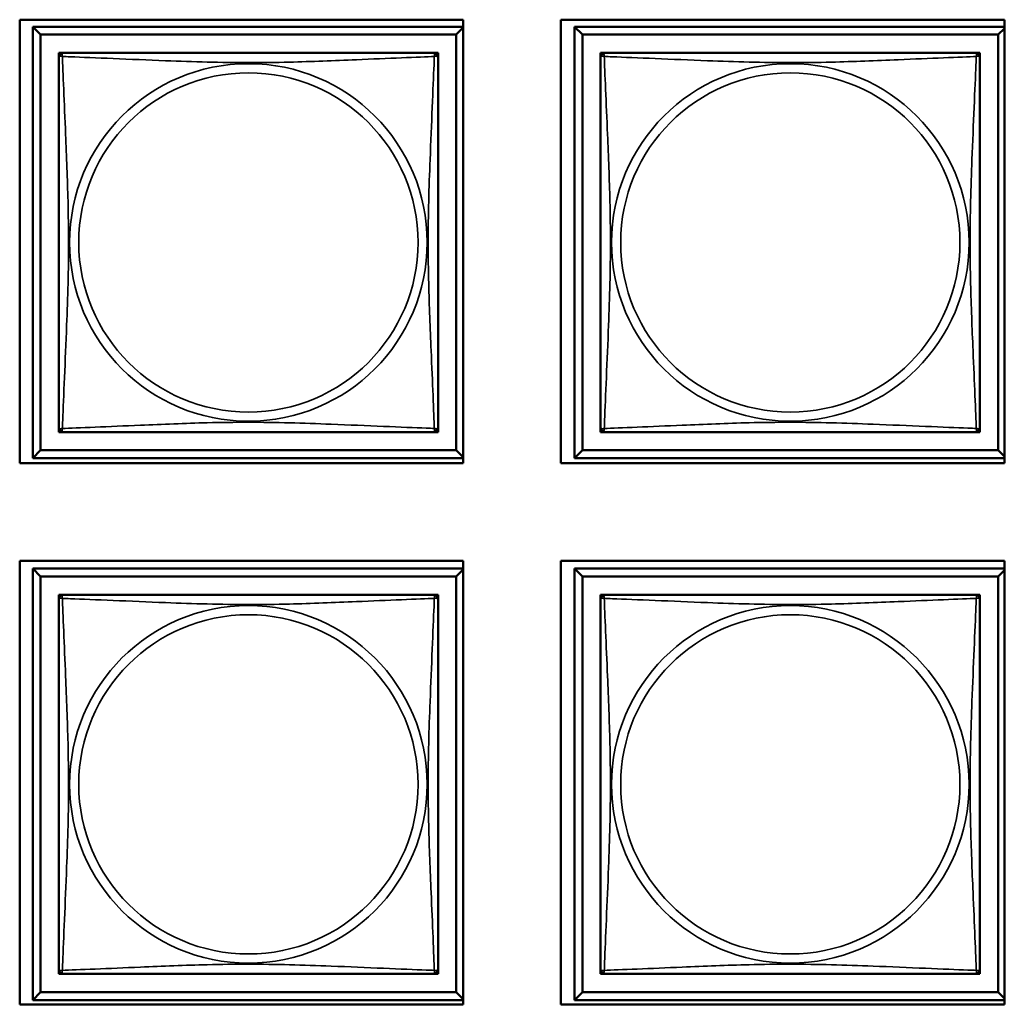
# Model space of a CAD drawing. Header units: inches. Extents: x 1.9 to 64.4, y 1.6 to 69.2.
# Tile 295 of 328: x 47.9 to 49.1, y 55.9 to 57.1. Entities that reach past the tile are written whole.
import ezdxf

# ---------------------------------------------------------------- set-up
doc = ezdxf.new("R2010")
doc.units = ezdxf.units.IN
doc.header["$MEASUREMENT"] = 0
doc.layers.add('Visible (ANSI)', color=7, linetype='Continuous', lineweight=50)
doc.layers.add('Visible Narrow (ANSI)', color=7, linetype='Continuous', lineweight=35)

msp = doc.modelspace()

# ---------------------------------------------------------------- linework, layer by layer
at = {"layer": 'Visible (ANSI)'}
for p, q in [((47.8591, 56.5294), (47.8591, 57.0819)), ((47.8591, 57.0819), (48.4116, 57.0819)), ((48.4116, 57.0819), (48.4116, 56.5294)), ((48.5331, 56.5294), (48.5331, 57.0819)), ((48.5331, 57.0819), (49.0856, 57.0819)), ((49.0856, 57.0819), (49.0856, 56.5294)), ((47.8753, 57.0731), (48.4116, 57.0731)), ((47.8851, 57.0633), (47.8753, 57.0731)), ((47.8753, 56.5357), (47.8753, 57.0731)), ((48.4116, 57.072), (48.4028, 57.0633)), ((48.5503, 57.0731), (49.0856, 57.0731)), ((48.5601, 57.0633), (48.5503, 57.0731)), ((48.5503, 56.5357), (48.5503, 57.0731)), ((49.0856, 57.071), (49.0778, 57.0633)), ((47.8851, 57.0633), (48.4028, 57.0633)), ((47.8851, 56.5455), (47.8851, 57.0633)), ((48.4028, 57.0633), (48.4028, 56.5455)), ((48.5601, 57.0633), (49.0778, 57.0633)), ((48.5601, 56.5455), (48.5601, 57.0633)), ((49.0778, 57.0633), (49.0778, 56.5455)), ((47.9077, 57.0348), (47.9077, 57.0406)), ((47.9077, 57.0406), (47.9135, 57.0406)), ((48.3744, 57.0406), (48.3802, 57.0406)), ((48.3802, 57.0406), (48.3802, 57.0347)), ((48.5827, 57.0348), (48.5827, 57.0406)), ((48.5827, 57.0406), (48.5885, 57.0406)), ((49.0494, 57.0406), (49.0552, 57.0406)), ((49.0552, 57.0406), (49.0552, 57.0347)), ((47.9077, 56.5682), (47.9077, 56.574)), ((47.9136, 56.5682), (47.9077, 56.5682)), ((48.3802, 56.5682), (48.3743, 56.5682)), ((48.3802, 56.5741), (48.3802, 56.5682)), ((48.5827, 56.5682), (48.5827, 56.574)), ((48.5886, 56.5682), (48.5827, 56.5682)), ((49.0552, 56.5682), (49.0493, 56.5682)), ((49.0552, 56.5741), (49.0552, 56.5682)), ((47.8851, 56.5455), (47.8753, 56.5357)), ((48.4028, 56.5455), (47.8851, 56.5455)), ((48.4028, 56.5455), (48.4116, 56.5368)), ((48.5601, 56.5455), (48.5503, 56.5357)), ((49.0778, 56.5455), (48.5601, 56.5455)), ((49.0778, 56.5455), (49.0856, 56.5378)), ((48.4116, 56.5294), (47.8591, 56.5294)), ((48.4116, 56.5357), (47.8753, 56.5357)), ((49.0856, 56.5294), (48.5331, 56.5294)), ((49.0856, 56.5357), (48.5503, 56.5357)), ((47.8591, 55.8554), (47.8591, 56.4079)), ((47.8591, 56.4079), (48.4116, 56.4079)), ((48.4116, 56.4079), (48.4116, 55.8554)), ((48.5331, 55.8554), (48.5331, 56.4079)), ((48.5331, 56.4079), (49.0856, 56.4079)), ((49.0856, 56.4079), (49.0856, 55.8554)), ((47.8753, 56.3981), (48.4116, 56.3981)), ((47.8851, 56.3883), (47.8753, 56.3981)), ((47.8753, 55.8607), (47.8753, 56.3981)), ((48.4116, 56.397), (48.4028, 56.3883)), ((48.5503, 56.3981), (49.0856, 56.3981)), ((48.5601, 56.3883), (48.5503, 56.3981)), ((48.5503, 55.8607), (48.5503, 56.3981)), ((49.0856, 56.396), (49.0778, 56.3883)), ((47.8851, 56.3883), (48.4028, 56.3883)), ((47.8851, 55.8705), (47.8851, 56.3883)), ((48.4028, 56.3883), (48.4028, 55.8705)), ((48.5601, 56.3883), (49.0778, 56.3883)), ((48.5601, 55.8705), (48.5601, 56.3883)), ((49.0778, 56.3883), (49.0778, 55.8705)), ((47.9077, 56.3598), (47.9077, 56.3656)), ((47.9077, 56.3656), (47.9135, 56.3656)), ((48.3744, 56.3656), (48.3802, 56.3656)), ((48.3802, 56.3656), (48.3802, 56.3597)), ((48.5827, 56.3598), (48.5827, 56.3656)), ((48.5827, 56.3656), (48.5885, 56.3656)), ((49.0494, 56.3656), (49.0552, 56.3656)), ((49.0552, 56.3656), (49.0552, 56.3597)), ((47.9077, 55.8932), (47.9077, 55.899)), ((47.9136, 55.8932), (47.9077, 55.8932)), ((48.3802, 55.8932), (48.3743, 55.8932)), ((48.3802, 55.8991), (48.3802, 55.8932)), ((48.5827, 55.8932), (48.5827, 55.899)), ((48.5886, 55.8932), (48.5827, 55.8932)), ((49.0552, 55.8932), (49.0493, 55.8932)), ((49.0552, 55.8991), (49.0552, 55.8932)), ((47.8851, 55.8705), (47.8753, 55.8607)), ((48.4028, 55.8705), (47.8851, 55.8705)), ((48.4028, 55.8705), (48.4116, 55.8618)), ((48.5601, 55.8705), (48.5503, 55.8607)), ((49.0778, 55.8705), (48.5601, 55.8705)), ((49.0778, 55.8705), (49.0856, 55.8628)), ((48.4116, 55.8554), (47.8591, 55.8554)), ((48.4116, 55.8607), (47.8753, 55.8607)), ((49.0856, 55.8554), (48.5331, 55.8554)), ((49.0856, 55.8607), (48.5503, 55.8607))]:
    msp.add_line(p, q, dxfattribs=at)
for centre, start, end in [((47.9136, 57.0347), 90, 180), ((48.3743, 57.0347), 0, 90), ((48.5886, 57.0347), 90, 180), ((49.0493, 57.0347), 0, 90), ((47.9136, 56.5741), 180, 270), ((48.3743, 56.5741), 270, 360), ((48.5886, 56.5741), 180, 270), ((49.0493, 56.5741), 270, 360), ((47.9136, 56.3597), 90, 180), ((48.3743, 56.3597), 0, 90), ((48.5886, 56.3597), 90, 180), ((49.0493, 56.3597), 0, 90), ((47.9136, 55.8991), 180, 270), ((48.3743, 55.8991), 270, 360), ((48.5886, 55.8991), 180, 270), ((49.0493, 55.8991), 270, 360)]:
    msp.add_arc(centre, 0.00591, start, end, dxfattribs=at)
for points in [[(47.9077, 57.0347), (47.9077, 57.0341), (47.9077, 57.0314), (47.9077, 57.027), (47.9077, 57.0189), (47.9077, 57.005), (47.9077, 56.9888), (47.9077, 56.9727), (47.9077, 56.9545), (47.9077, 56.9359), (47.9077, 56.9095), (47.9077, 56.8822), (47.9077, 56.8552), (47.9077, 56.8382), (47.9077, 56.8213), (47.9077, 56.8044), (47.9077, 56.7706), (47.9077, 56.7367), (47.9077, 56.703), (47.9077, 56.661), (47.9077, 56.6171), (47.9077, 56.5915), (47.9077, 56.5814), (47.9077, 56.575), (47.9077, 56.5741)], [(48.3743, 57.0406), (48.3737, 57.0406), (48.371, 57.0406), (48.3666, 57.0406), (48.3584, 57.0406), (48.3445, 57.0406), (48.3284, 57.0406), (48.3123, 57.0406), (48.2941, 57.0406), (48.2754, 57.0406), (48.2491, 57.0406), (48.2218, 57.0406), (48.1947, 57.0406), (48.1778, 57.0406), (48.1609, 57.0406), (48.144, 57.0406), (48.1101, 57.0406), (48.0763, 57.0406), (48.0425, 57.0406), (48.0005, 57.0406), (47.9566, 57.0406), (47.9311, 57.0406), (47.921, 57.0406), (47.9146, 57.0406), (47.9136, 57.0406)], [(48.3802, 56.5741), (48.3802, 56.5747), (48.3802, 56.5774), (48.3802, 56.5818), (48.3802, 56.5899), (48.3802, 56.6038), (48.3802, 56.62), (48.3802, 56.6361), (48.3802, 56.6543), (48.3802, 56.6729), (48.3802, 56.6993), (48.3802, 56.7266), (48.3802, 56.7536), (48.3802, 56.7706), (48.3802, 56.7875), (48.3802, 56.8044), (48.3802, 56.8382), (48.3802, 56.8721), (48.3802, 56.9058), (48.3802, 56.9478), (48.3802, 56.9917), (48.3802, 57.0173), (48.3802, 57.0274), (48.3802, 57.0338), (48.3802, 57.0347)], [(48.5827, 57.0347), (48.5827, 57.0341), (48.5827, 57.0314), (48.5827, 57.027), (48.5827, 57.0189), (48.5827, 57.005), (48.5827, 56.9888), (48.5827, 56.9727), (48.5827, 56.9545), (48.5827, 56.9359), (48.5827, 56.9095), (48.5827, 56.8822), (48.5827, 56.8552), (48.5827, 56.8382), (48.5827, 56.8213), (48.5827, 56.8044), (48.5827, 56.7706), (48.5827, 56.7367), (48.5827, 56.703), (48.5827, 56.661), (48.5827, 56.6171), (48.5827, 56.5915), (48.5827, 56.5814), (48.5827, 56.575), (48.5827, 56.5741)], [(49.0493, 57.0406), (49.0487, 57.0406), (49.046, 57.0406), (49.0416, 57.0406), (49.0334, 57.0406), (49.0195, 57.0406), (49.0034, 57.0406), (48.9873, 57.0406), (48.9691, 57.0406), (48.9504, 57.0406), (48.9241, 57.0406), (48.8968, 57.0406), (48.8697, 57.0406), (48.8528, 57.0406), (48.8359, 57.0406), (48.819, 57.0406), (48.7851, 57.0406), (48.7513, 57.0406), (48.7175, 57.0406), (48.6755, 57.0406), (48.6316, 57.0406), (48.6061, 57.0406), (48.596, 57.0406), (48.5896, 57.0406), (48.5886, 57.0406)], [(49.0552, 56.5741), (49.0552, 56.5747), (49.0552, 56.5774), (49.0552, 56.5818), (49.0552, 56.5899), (49.0552, 56.6038), (49.0552, 56.62), (49.0552, 56.6361), (49.0552, 56.6543), (49.0552, 56.6729), (49.0552, 56.6993), (49.0552, 56.7266), (49.0552, 56.7536), (49.0552, 56.7706), (49.0552, 56.7875), (49.0552, 56.8044), (49.0552, 56.8382), (49.0552, 56.8721), (49.0552, 56.9058), (49.0552, 56.9478), (49.0552, 56.9917), (49.0552, 57.0173), (49.0552, 57.0274), (49.0552, 57.0338), (49.0552, 57.0347)], [(47.9136, 56.5682), (47.9142, 56.5682), (47.9169, 56.5682), (47.9213, 56.5682), (47.9295, 56.5682), (47.9434, 56.5682), (47.9595, 56.5682), (47.9756, 56.5682), (47.9939, 56.5682), (48.0125, 56.5682), (48.0388, 56.5682), (48.0661, 56.5682), (48.0932, 56.5682), (48.1101, 56.5682), (48.127, 56.5682), (48.144, 56.5682), (48.1778, 56.5682), (48.2117, 56.5682), (48.2454, 56.5682), (48.2874, 56.5682), (48.3313, 56.5682), (48.3568, 56.5682), (48.3669, 56.5682), (48.3733, 56.5682), (48.3743, 56.5682)], [(48.5886, 56.5682), (48.5892, 56.5682), (48.5919, 56.5682), (48.5963, 56.5682), (48.6045, 56.5682), (48.6184, 56.5682), (48.6345, 56.5682), (48.6506, 56.5682), (48.6689, 56.5682), (48.6875, 56.5682), (48.7138, 56.5682), (48.7411, 56.5682), (48.7682, 56.5682), (48.7851, 56.5682), (48.802, 56.5682), (48.819, 56.5682), (48.8528, 56.5682), (48.8867, 56.5682), (48.9204, 56.5682), (48.9624, 56.5682), (49.0063, 56.5682), (49.0318, 56.5682), (49.0419, 56.5682), (49.0483, 56.5682), (49.0493, 56.5682)], [(47.9077, 56.3597), (47.9077, 56.3591), (47.9077, 56.3564), (47.9077, 56.352), (47.9077, 56.3439), (47.9077, 56.33), (47.9077, 56.3138), (47.9077, 56.2977), (47.9077, 56.2795), (47.9077, 56.2609), (47.9077, 56.2345), (47.9077, 56.2072), (47.9077, 56.1802), (47.9077, 56.1632), (47.9077, 56.1463), (47.9077, 56.1294), (47.9077, 56.0956), (47.9077, 56.0617), (47.9077, 56.028), (47.9077, 55.986), (47.9077, 55.9421), (47.9077, 55.9165), (47.9077, 55.9064), (47.9077, 55.9), (47.9077, 55.8991)], [(48.3743, 56.3656), (48.3737, 56.3656), (48.371, 56.3656), (48.3666, 56.3656), (48.3584, 56.3656), (48.3445, 56.3656), (48.3284, 56.3656), (48.3123, 56.3656), (48.2941, 56.3656), (48.2754, 56.3656), (48.2491, 56.3656), (48.2218, 56.3656), (48.1947, 56.3656), (48.1778, 56.3656), (48.1609, 56.3656), (48.144, 56.3656), (48.1101, 56.3656), (48.0763, 56.3656), (48.0425, 56.3656), (48.0005, 56.3656), (47.9566, 56.3656), (47.9311, 56.3656), (47.921, 56.3656), (47.9146, 56.3656), (47.9136, 56.3656)], [(48.3802, 55.8991), (48.3802, 55.8997), (48.3802, 55.9024), (48.3802, 55.9068), (48.3802, 55.9149), (48.3802, 55.9288), (48.3802, 55.945), (48.3802, 55.9611), (48.3802, 55.9793), (48.3802, 55.9979), (48.3802, 56.0243), (48.3802, 56.0516), (48.3802, 56.0786), (48.3802, 56.0956), (48.3802, 56.1125), (48.3802, 56.1294), (48.3802, 56.1632), (48.3802, 56.1971), (48.3802, 56.2308), (48.3802, 56.2728), (48.3802, 56.3167), (48.3802, 56.3423), (48.3802, 56.3524), (48.3802, 56.3588), (48.3802, 56.3597)], [(48.5827, 56.3597), (48.5827, 56.3591), (48.5827, 56.3564), (48.5827, 56.352), (48.5827, 56.3439), (48.5827, 56.33), (48.5827, 56.3138), (48.5827, 56.2977), (48.5827, 56.2795), (48.5827, 56.2609), (48.5827, 56.2345), (48.5827, 56.2072), (48.5827, 56.1802), (48.5827, 56.1632), (48.5827, 56.1463), (48.5827, 56.1294), (48.5827, 56.0956), (48.5827, 56.0617), (48.5827, 56.028), (48.5827, 55.986), (48.5827, 55.9421), (48.5827, 55.9165), (48.5827, 55.9064), (48.5827, 55.9), (48.5827, 55.8991)], [(49.0493, 56.3656), (49.0487, 56.3656), (49.046, 56.3656), (49.0416, 56.3656), (49.0334, 56.3656), (49.0195, 56.3656), (49.0034, 56.3656), (48.9873, 56.3656), (48.9691, 56.3656), (48.9504, 56.3656), (48.9241, 56.3656), (48.8968, 56.3656), (48.8697, 56.3656), (48.8528, 56.3656), (48.8359, 56.3656), (48.819, 56.3656), (48.7851, 56.3656), (48.7513, 56.3656), (48.7175, 56.3656), (48.6755, 56.3656), (48.6316, 56.3656), (48.6061, 56.3656), (48.596, 56.3656), (48.5896, 56.3656), (48.5886, 56.3656)], [(49.0552, 55.8991), (49.0552, 55.8997), (49.0552, 55.9024), (49.0552, 55.9068), (49.0552, 55.9149), (49.0552, 55.9288), (49.0552, 55.945), (49.0552, 55.9611), (49.0552, 55.9793), (49.0552, 55.9979), (49.0552, 56.0243), (49.0552, 56.0516), (49.0552, 56.0786), (49.0552, 56.0956), (49.0552, 56.1125), (49.0552, 56.1294), (49.0552, 56.1632), (49.0552, 56.1971), (49.0552, 56.2308), (49.0552, 56.2728), (49.0552, 56.3167), (49.0552, 56.3423), (49.0552, 56.3524), (49.0552, 56.3588), (49.0552, 56.3597)], [(47.9136, 55.8932), (47.9142, 55.8932), (47.9169, 55.8932), (47.9213, 55.8932), (47.9295, 55.8932), (47.9434, 55.8932), (47.9595, 55.8932), (47.9756, 55.8932), (47.9939, 55.8932), (48.0125, 55.8932), (48.0388, 55.8932), (48.0661, 55.8932), (48.0932, 55.8932), (48.1101, 55.8932), (48.127, 55.8932), (48.144, 55.8932), (48.1778, 55.8932), (48.2117, 55.8932), (48.2454, 55.8932), (48.2874, 55.8932), (48.3313, 55.8932), (48.3568, 55.8932), (48.3669, 55.8932), (48.3733, 55.8932), (48.3743, 55.8932)], [(48.5886, 55.8932), (48.5892, 55.8932), (48.5919, 55.8932), (48.5963, 55.8932), (48.6045, 55.8932), (48.6184, 55.8932), (48.6345, 55.8932), (48.6506, 55.8932), (48.6689, 55.8932), (48.6875, 55.8932), (48.7138, 55.8932), (48.7411, 55.8932), (48.7682, 55.8932), (48.7851, 55.8932), (48.802, 55.8932), (48.819, 55.8932), (48.8528, 55.8932), (48.8867, 55.8932), (48.9204, 55.8932), (48.9624, 55.8932), (49.0063, 55.8932), (49.0318, 55.8932), (49.0419, 55.8932), (49.0483, 55.8932), (49.0493, 55.8932)]]:
    msp.add_open_spline(points, degree=3, knots=[0.325731, 0.325731, 0.325731, 0.325731, 0.404774, 0.404774, 0.404774, 0.550532, 0.550532, 0.550532, 0.69629, 0.69629, 0.69629, 0.902598, 0.902598, 0.902598, 1.03154, 1.03154, 1.03154, 1.289425, 1.289425, 1.289425, 1.610774, 1.610774, 1.610774, 1.73735, 1.73735, 1.73735, 1.73735], dxfattribs=at)
at = {"layer": 'Visible Narrow (ANSI)'}
for centre, radius in [((48.144, 56.8044), 0.2227), ((48.819, 56.8044), 0.2227), ((48.144, 56.8044), 0.2113), ((48.819, 56.8044), 0.2113), ((48.144, 56.1294), 0.2227), ((48.819, 56.1294), 0.2227), ((48.144, 56.1294), 0.2113), ((48.819, 56.1294), 0.2113)]:
    msp.add_circle(centre, radius, dxfattribs=at)
for points, knots in [([(47.9077, 57.0347), (47.9077, 57.0348), (47.9077, 57.0349), (47.9078, 57.0352), (47.9078, 57.0354), (47.908, 57.0357), (47.908, 57.0358), (47.9082, 57.0359), (47.9083, 57.036), (47.9085, 57.0361), (47.9087, 57.0362), (47.9093, 57.0364), (47.9097, 57.0365), (47.9109, 57.0364), (47.9115, 57.0363), (47.9123, 57.0361)], [-0.0844808, -0.0844808, -0.0844808, -0.0844808, -0.06943799, -0.06943799, -0.05587828, -0.05587828, -0.04740346, -0.04740346, -0.04210669, -0.04210669, -0.03151317, -0.03151317, -0.01456352, -0.01456352, 0.00026741, 0.00026741, 0.00026741, 0.00026741]), ([(47.9123, 57.0361), (47.9121, 57.0368), (47.912, 57.0375), (47.9119, 57.0386), (47.9119, 57.0391), (47.9121, 57.0397), (47.9122, 57.0399), (47.9124, 57.0401), (47.9124, 57.0402), (47.9126, 57.0403), (47.9127, 57.0404), (47.9129, 57.0405), (47.9131, 57.0406), (47.9134, 57.0406), (47.9136, 57.0406), (47.9136, 57.0406)], [-0.00026741, -0.00026741, -0.00026741, -0.00026741, 0.01456352, 0.01456352, 0.03151317, 0.03151317, 0.04210669, 0.04210669, 0.04740346, 0.04740346, 0.05587828, 0.05587828, 0.06943799, 0.06943799, 0.0844808, 0.0844808, 0.0844808, 0.0844808]), ([(47.9123, 56.5727), (47.9124, 56.5756), (47.9125, 56.579), (47.9127, 56.583), (47.9138, 56.6107), (47.9159, 56.6577), (47.9176, 56.7012), (47.919, 56.7361), (47.92, 56.7703), (47.92, 56.8044), (47.92, 56.8214), (47.9197, 56.8385), (47.9193, 56.8557), (47.9186, 56.8831), (47.9175, 56.9113), (47.9163, 56.939), (47.9155, 56.9585), (47.9146, 56.9778), (47.9139, 56.9951), (47.9132, 57.0123), (47.9126, 57.0273), (47.9123, 57.0361)], [-1.657319, -1.657319, -1.657319, -1.657319, -1.610774, -1.610774, -1.610774, -1.289425, -1.289425, -1.289425, -1.03154, -1.03154, -1.03154, -0.902598, -0.902598, -0.902598, -0.69629, -0.69629, -0.69629, -0.550532, -0.550532, -0.550532, -0.405761, -0.405761, -0.405761, -0.405761]), ([(47.9123, 57.0361), (47.9151, 57.036), (47.9186, 57.0358), (47.9226, 57.0357), (47.9502, 57.0346), (47.9972, 57.0325), (48.0408, 57.0308), (48.0757, 57.0294), (48.1099, 57.0284), (48.144, 57.0284), (48.161, 57.0284), (48.178, 57.0286), (48.1952, 57.029), (48.2227, 57.0297), (48.2508, 57.0309), (48.2785, 57.032), (48.2981, 57.0329), (48.3174, 57.0337), (48.3347, 57.0344), (48.3519, 57.0351), (48.3668, 57.0357), (48.3756, 57.0361)], [-1.657319, -1.657319, -1.657319, -1.657319, -1.610774, -1.610774, -1.610774, -1.289425, -1.289425, -1.289425, -1.03154, -1.03154, -1.03154, -0.902598, -0.902598, -0.902598, -0.69629, -0.69629, -0.69629, -0.550532, -0.550532, -0.550532, -0.405761, -0.405761, -0.405761, -0.405761]), ([(48.3756, 57.0361), (48.3755, 57.0332), (48.3754, 57.0298), (48.3752, 57.0258), (48.3741, 56.9981), (48.372, 56.9511), (48.3703, 56.9076), (48.3689, 56.8727), (48.3679, 56.8385), (48.3679, 56.8044), (48.3679, 56.7874), (48.3682, 56.7703), (48.3686, 56.7531), (48.3693, 56.7256), (48.3704, 56.6975), (48.3716, 56.6698), (48.3724, 56.6503), (48.3733, 56.6309), (48.374, 56.6137), (48.3747, 56.5965), (48.3753, 56.5815), (48.3756, 56.5727)], [-1.657319, -1.657319, -1.657319, -1.657319, -1.610774, -1.610774, -1.610774, -1.289425, -1.289425, -1.289425, -1.03154, -1.03154, -1.03154, -0.902598, -0.902598, -0.902598, -0.69629, -0.69629, -0.69629, -0.550532, -0.550532, -0.550532, -0.405761, -0.405761, -0.405761, -0.405761]), ([(48.3743, 57.0406), (48.3744, 57.0406), (48.3745, 57.0406), (48.3748, 57.0406), (48.375, 57.0405), (48.3752, 57.0404), (48.3753, 57.0403), (48.3755, 57.0402), (48.3755, 57.0401), (48.3757, 57.0399), (48.3758, 57.0397), (48.376, 57.0391), (48.376, 57.0386), (48.3759, 57.0375), (48.3758, 57.0368), (48.3756, 57.0361)], [-0.0844808, -0.0844808, -0.0844808, -0.0844808, -0.06943799, -0.06943799, -0.05587828, -0.05587828, -0.04740346, -0.04740346, -0.04210669, -0.04210669, -0.03151317, -0.03151317, -0.01456352, -0.01456352, 0.00026741, 0.00026741, 0.00026741, 0.00026741]), ([(48.3756, 57.0361), (48.3764, 57.0363), (48.377, 57.0364), (48.3782, 57.0365), (48.3787, 57.0364), (48.3792, 57.0362), (48.3794, 57.0361), (48.3796, 57.036), (48.3797, 57.0359), (48.3799, 57.0358), (48.3799, 57.0357), (48.3801, 57.0354), (48.3801, 57.0352), (48.3802, 57.0349), (48.3802, 57.0348), (48.3802, 57.0347)], [-0.00026741, -0.00026741, -0.00026741, -0.00026741, 0.01456352, 0.01456352, 0.03151317, 0.03151317, 0.04210669, 0.04210669, 0.04740346, 0.04740346, 0.05587828, 0.05587828, 0.06943799, 0.06943799, 0.0844808, 0.0844808, 0.0844808, 0.0844808]), ([(48.5827, 57.0347), (48.5827, 57.0348), (48.5827, 57.0349), (48.5828, 57.0352), (48.5828, 57.0354), (48.583, 57.0357), (48.583, 57.0358), (48.5832, 57.0359), (48.5833, 57.036), (48.5835, 57.0361), (48.5837, 57.0362), (48.5843, 57.0364), (48.5847, 57.0365), (48.5859, 57.0364), (48.5865, 57.0363), (48.5873, 57.0361)], [-0.0844808, -0.0844808, -0.0844808, -0.0844808, -0.06943799, -0.06943799, -0.05587828, -0.05587828, -0.04740346, -0.04740346, -0.04210669, -0.04210669, -0.03151317, -0.03151317, -0.01456352, -0.01456352, 0.00026741, 0.00026741, 0.00026741, 0.00026741]), ([(48.5873, 57.0361), (48.5871, 57.0368), (48.587, 57.0375), (48.5869, 57.0386), (48.5869, 57.0391), (48.5871, 57.0397), (48.5872, 57.0399), (48.5874, 57.0401), (48.5874, 57.0402), (48.5876, 57.0403), (48.5877, 57.0404), (48.5879, 57.0405), (48.5881, 57.0406), (48.5884, 57.0406), (48.5886, 57.0406), (48.5886, 57.0406)], [-0.00026741, -0.00026741, -0.00026741, -0.00026741, 0.01456352, 0.01456352, 0.03151317, 0.03151317, 0.04210669, 0.04210669, 0.04740346, 0.04740346, 0.05587828, 0.05587828, 0.06943799, 0.06943799, 0.0844808, 0.0844808, 0.0844808, 0.0844808]), ([(48.5873, 56.5727), (48.5874, 56.5756), (48.5875, 56.579), (48.5877, 56.583), (48.5888, 56.6107), (48.5909, 56.6577), (48.5926, 56.7012), (48.594, 56.7361), (48.595, 56.7703), (48.595, 56.8044), (48.595, 56.8214), (48.5947, 56.8385), (48.5943, 56.8557), (48.5936, 56.8831), (48.5925, 56.9113), (48.5913, 56.939), (48.5905, 56.9585), (48.5896, 56.9778), (48.5889, 56.9951), (48.5882, 57.0123), (48.5876, 57.0273), (48.5873, 57.0361)], [-1.657319, -1.657319, -1.657319, -1.657319, -1.610774, -1.610774, -1.610774, -1.289425, -1.289425, -1.289425, -1.03154, -1.03154, -1.03154, -0.902598, -0.902598, -0.902598, -0.69629, -0.69629, -0.69629, -0.550532, -0.550532, -0.550532, -0.405761, -0.405761, -0.405761, -0.405761]), ([(48.5873, 57.0361), (48.5901, 57.036), (48.5936, 57.0358), (48.5976, 57.0357), (48.6252, 57.0346), (48.6722, 57.0325), (48.7158, 57.0308), (48.7507, 57.0294), (48.7849, 57.0284), (48.819, 57.0284), (48.836, 57.0284), (48.853, 57.0286), (48.8702, 57.029), (48.8977, 57.0297), (48.9258, 57.0309), (48.9535, 57.032), (48.9731, 57.0329), (48.9924, 57.0337), (49.0097, 57.0344), (49.0269, 57.0351), (49.0418, 57.0357), (49.0506, 57.0361)], [-1.657319, -1.657319, -1.657319, -1.657319, -1.610774, -1.610774, -1.610774, -1.289425, -1.289425, -1.289425, -1.03154, -1.03154, -1.03154, -0.902598, -0.902598, -0.902598, -0.69629, -0.69629, -0.69629, -0.550532, -0.550532, -0.550532, -0.405761, -0.405761, -0.405761, -0.405761]), ([(49.0506, 57.0361), (49.0505, 57.0332), (49.0504, 57.0298), (49.0502, 57.0258), (49.0491, 56.9981), (49.047, 56.9511), (49.0453, 56.9076), (49.0439, 56.8727), (49.0429, 56.8385), (49.0429, 56.8044), (49.0429, 56.7874), (49.0432, 56.7703), (49.0436, 56.7531), (49.0443, 56.7256), (49.0454, 56.6975), (49.0466, 56.6698), (49.0474, 56.6503), (49.0483, 56.6309), (49.049, 56.6137), (49.0497, 56.5965), (49.0503, 56.5815), (49.0506, 56.5727)], [-1.657319, -1.657319, -1.657319, -1.657319, -1.610774, -1.610774, -1.610774, -1.289425, -1.289425, -1.289425, -1.03154, -1.03154, -1.03154, -0.902598, -0.902598, -0.902598, -0.69629, -0.69629, -0.69629, -0.550532, -0.550532, -0.550532, -0.405761, -0.405761, -0.405761, -0.405761]), ([(49.0493, 57.0406), (49.0494, 57.0406), (49.0495, 57.0406), (49.0498, 57.0406), (49.05, 57.0405), (49.0502, 57.0404), (49.0503, 57.0403), (49.0505, 57.0402), (49.0505, 57.0401), (49.0507, 57.0399), (49.0508, 57.0397), (49.051, 57.0391), (49.051, 57.0386), (49.0509, 57.0375), (49.0508, 57.0368), (49.0506, 57.0361)], [-0.0844808, -0.0844808, -0.0844808, -0.0844808, -0.06943799, -0.06943799, -0.05587828, -0.05587828, -0.04740346, -0.04740346, -0.04210669, -0.04210669, -0.03151317, -0.03151317, -0.01456352, -0.01456352, 0.00026741, 0.00026741, 0.00026741, 0.00026741]), ([(49.0506, 57.0361), (49.0514, 57.0363), (49.052, 57.0364), (49.0532, 57.0365), (49.0537, 57.0364), (49.0542, 57.0362), (49.0544, 57.0361), (49.0546, 57.036), (49.0547, 57.0359), (49.0549, 57.0358), (49.0549, 57.0357), (49.0551, 57.0354), (49.0551, 57.0352), (49.0552, 57.0349), (49.0552, 57.0348), (49.0552, 57.0347)], [-0.00026741, -0.00026741, -0.00026741, -0.00026741, 0.01456352, 0.01456352, 0.03151317, 0.03151317, 0.04210669, 0.04210669, 0.04740346, 0.04740346, 0.05587828, 0.05587828, 0.06943799, 0.06943799, 0.0844808, 0.0844808, 0.0844808, 0.0844808]), ([(48.3756, 56.5727), (48.3728, 56.5728), (48.3693, 56.573), (48.3653, 56.5731), (48.3377, 56.5742), (48.2907, 56.5763), (48.2471, 56.578), (48.2122, 56.5794), (48.178, 56.5804), (48.144, 56.5804), (48.1269, 56.5804), (48.1099, 56.5802), (48.0927, 56.5798), (48.0652, 56.5791), (48.0371, 56.5779), (48.0094, 56.5768), (47.9899, 56.5759), (47.9705, 56.5751), (47.9532, 56.5744), (47.936, 56.5736), (47.9211, 56.5731), (47.9123, 56.5727)], [-1.657319, -1.657319, -1.657319, -1.657319, -1.610774, -1.610774, -1.610774, -1.289425, -1.289425, -1.289425, -1.03154, -1.03154, -1.03154, -0.902598, -0.902598, -0.902598, -0.69629, -0.69629, -0.69629, -0.550532, -0.550532, -0.550532, -0.405761, -0.405761, -0.405761, -0.405761]), ([(49.0506, 56.5727), (49.0478, 56.5728), (49.0443, 56.573), (49.0403, 56.5731), (49.0127, 56.5742), (48.9657, 56.5763), (48.9221, 56.578), (48.8872, 56.5794), (48.853, 56.5804), (48.819, 56.5804), (48.8019, 56.5804), (48.7849, 56.5802), (48.7677, 56.5798), (48.7402, 56.5791), (48.7121, 56.5779), (48.6844, 56.5768), (48.6649, 56.5759), (48.6455, 56.5751), (48.6282, 56.5744), (48.611, 56.5736), (48.5961, 56.5731), (48.5873, 56.5727)], [-1.657319, -1.657319, -1.657319, -1.657319, -1.610774, -1.610774, -1.610774, -1.289425, -1.289425, -1.289425, -1.03154, -1.03154, -1.03154, -0.902598, -0.902598, -0.902598, -0.69629, -0.69629, -0.69629, -0.550532, -0.550532, -0.550532, -0.405761, -0.405761, -0.405761, -0.405761]), ([(47.9123, 56.5727), (47.9115, 56.5725), (47.9109, 56.5724), (47.9097, 56.5723), (47.9093, 56.5724), (47.9087, 56.5726), (47.9085, 56.5727), (47.9083, 56.5728), (47.9082, 56.5729), (47.908, 56.573), (47.908, 56.5731), (47.9078, 56.5734), (47.9078, 56.5736), (47.9077, 56.5739), (47.9077, 56.574), (47.9077, 56.5741)], [-0.00026741, -0.00026741, -0.00026741, -0.00026741, 0.01456352, 0.01456352, 0.03151317, 0.03151317, 0.04210669, 0.04210669, 0.04740346, 0.04740346, 0.05587828, 0.05587828, 0.06943799, 0.06943799, 0.0844808, 0.0844808, 0.0844808, 0.0844808]), ([(47.9136, 56.5682), (47.9136, 56.5682), (47.9134, 56.5682), (47.9131, 56.5682), (47.9129, 56.5683), (47.9127, 56.5684), (47.9126, 56.5685), (47.9124, 56.5686), (47.9124, 56.5687), (47.9122, 56.5689), (47.9121, 56.5691), (47.9119, 56.5697), (47.9119, 56.5702), (47.912, 56.5713), (47.9121, 56.572), (47.9123, 56.5727)], [-0.0844808, -0.0844808, -0.0844808, -0.0844808, -0.06943799, -0.06943799, -0.05587828, -0.05587828, -0.04740346, -0.04740346, -0.04210669, -0.04210669, -0.03151317, -0.03151317, -0.01456352, -0.01456352, 0.00026741, 0.00026741, 0.00026741, 0.00026741]), ([(48.3756, 56.5727), (48.3758, 56.572), (48.3759, 56.5713), (48.376, 56.5702), (48.376, 56.5697), (48.3758, 56.5691), (48.3757, 56.5689), (48.3755, 56.5687), (48.3755, 56.5686), (48.3753, 56.5685), (48.3752, 56.5684), (48.375, 56.5683), (48.3748, 56.5682), (48.3745, 56.5682), (48.3744, 56.5682), (48.3743, 56.5682)], [-0.00026741, -0.00026741, -0.00026741, -0.00026741, 0.01456352, 0.01456352, 0.03151317, 0.03151317, 0.04210669, 0.04210669, 0.04740346, 0.04740346, 0.05587828, 0.05587828, 0.06943799, 0.06943799, 0.0844808, 0.0844808, 0.0844808, 0.0844808]), ([(48.3802, 56.5741), (48.3802, 56.574), (48.3802, 56.5739), (48.3801, 56.5736), (48.3801, 56.5734), (48.3799, 56.5731), (48.3799, 56.573), (48.3797, 56.5729), (48.3796, 56.5728), (48.3794, 56.5727), (48.3792, 56.5726), (48.3787, 56.5724), (48.3782, 56.5723), (48.377, 56.5724), (48.3764, 56.5725), (48.3756, 56.5727)], [-0.0844808, -0.0844808, -0.0844808, -0.0844808, -0.06943799, -0.06943799, -0.05587828, -0.05587828, -0.04740346, -0.04740346, -0.04210669, -0.04210669, -0.03151317, -0.03151317, -0.01456352, -0.01456352, 0.00026741, 0.00026741, 0.00026741, 0.00026741]), ([(48.5873, 56.5727), (48.5865, 56.5725), (48.5859, 56.5724), (48.5847, 56.5723), (48.5843, 56.5724), (48.5837, 56.5726), (48.5835, 56.5727), (48.5833, 56.5728), (48.5832, 56.5729), (48.583, 56.573), (48.583, 56.5731), (48.5828, 56.5734), (48.5828, 56.5736), (48.5827, 56.5739), (48.5827, 56.574), (48.5827, 56.5741)], [-0.00026741, -0.00026741, -0.00026741, -0.00026741, 0.01456352, 0.01456352, 0.03151317, 0.03151317, 0.04210669, 0.04210669, 0.04740346, 0.04740346, 0.05587828, 0.05587828, 0.06943799, 0.06943799, 0.0844808, 0.0844808, 0.0844808, 0.0844808]), ([(48.5886, 56.5682), (48.5886, 56.5682), (48.5884, 56.5682), (48.5881, 56.5682), (48.5879, 56.5683), (48.5877, 56.5684), (48.5876, 56.5685), (48.5874, 56.5686), (48.5874, 56.5687), (48.5872, 56.5689), (48.5871, 56.5691), (48.5869, 56.5697), (48.5869, 56.5702), (48.587, 56.5713), (48.5871, 56.572), (48.5873, 56.5727)], [-0.0844808, -0.0844808, -0.0844808, -0.0844808, -0.06943799, -0.06943799, -0.05587828, -0.05587828, -0.04740346, -0.04740346, -0.04210669, -0.04210669, -0.03151317, -0.03151317, -0.01456352, -0.01456352, 0.00026741, 0.00026741, 0.00026741, 0.00026741]), ([(49.0506, 56.5727), (49.0508, 56.572), (49.0509, 56.5713), (49.051, 56.5702), (49.051, 56.5697), (49.0508, 56.5691), (49.0507, 56.5689), (49.0505, 56.5687), (49.0505, 56.5686), (49.0503, 56.5685), (49.0502, 56.5684), (49.05, 56.5683), (49.0498, 56.5682), (49.0495, 56.5682), (49.0494, 56.5682), (49.0493, 56.5682)], [-0.00026741, -0.00026741, -0.00026741, -0.00026741, 0.01456352, 0.01456352, 0.03151317, 0.03151317, 0.04210669, 0.04210669, 0.04740346, 0.04740346, 0.05587828, 0.05587828, 0.06943799, 0.06943799, 0.0844808, 0.0844808, 0.0844808, 0.0844808]), ([(49.0552, 56.5741), (49.0552, 56.574), (49.0552, 56.5739), (49.0551, 56.5736), (49.0551, 56.5734), (49.0549, 56.5731), (49.0549, 56.573), (49.0547, 56.5729), (49.0546, 56.5728), (49.0544, 56.5727), (49.0542, 56.5726), (49.0537, 56.5724), (49.0532, 56.5723), (49.052, 56.5724), (49.0514, 56.5725), (49.0506, 56.5727)], [-0.0844808, -0.0844808, -0.0844808, -0.0844808, -0.06943799, -0.06943799, -0.05587828, -0.05587828, -0.04740346, -0.04740346, -0.04210669, -0.04210669, -0.03151317, -0.03151317, -0.01456352, -0.01456352, 0.00026741, 0.00026741, 0.00026741, 0.00026741]), ([(47.9077, 56.3597), (47.9077, 56.3598), (47.9077, 56.3599), (47.9078, 56.3602), (47.9078, 56.3604), (47.908, 56.3607), (47.908, 56.3608), (47.9082, 56.3609), (47.9083, 56.361), (47.9085, 56.3611), (47.9087, 56.3612), (47.9093, 56.3614), (47.9097, 56.3615), (47.9109, 56.3614), (47.9115, 56.3613), (47.9123, 56.3611)], [-0.0844808, -0.0844808, -0.0844808, -0.0844808, -0.06943799, -0.06943799, -0.05587828, -0.05587828, -0.04740346, -0.04740346, -0.04210669, -0.04210669, -0.03151317, -0.03151317, -0.01456352, -0.01456352, 0.00026741, 0.00026741, 0.00026741, 0.00026741]), ([(47.9123, 56.3611), (47.9121, 56.3618), (47.912, 56.3625), (47.9119, 56.3636), (47.9119, 56.3641), (47.9121, 56.3647), (47.9122, 56.3649), (47.9124, 56.3651), (47.9124, 56.3652), (47.9126, 56.3653), (47.9127, 56.3654), (47.9129, 56.3655), (47.9131, 56.3656), (47.9134, 56.3656), (47.9136, 56.3656), (47.9136, 56.3656)], [-0.00026741, -0.00026741, -0.00026741, -0.00026741, 0.01456352, 0.01456352, 0.03151317, 0.03151317, 0.04210669, 0.04210669, 0.04740346, 0.04740346, 0.05587828, 0.05587828, 0.06943799, 0.06943799, 0.0844808, 0.0844808, 0.0844808, 0.0844808]), ([(47.9123, 55.8977), (47.9124, 55.9006), (47.9125, 55.904), (47.9127, 55.908), (47.9138, 55.9357), (47.9159, 55.9827), (47.9176, 56.0262), (47.919, 56.0611), (47.92, 56.0953), (47.92, 56.1294), (47.92, 56.1464), (47.9197, 56.1635), (47.9193, 56.1807), (47.9186, 56.2081), (47.9175, 56.2363), (47.9163, 56.264), (47.9155, 56.2835), (47.9146, 56.3028), (47.9139, 56.3201), (47.9132, 56.3373), (47.9126, 56.3523), (47.9123, 56.3611)], [-1.657319, -1.657319, -1.657319, -1.657319, -1.610774, -1.610774, -1.610774, -1.289425, -1.289425, -1.289425, -1.03154, -1.03154, -1.03154, -0.902598, -0.902598, -0.902598, -0.69629, -0.69629, -0.69629, -0.550532, -0.550532, -0.550532, -0.405761, -0.405761, -0.405761, -0.405761]), ([(47.9123, 56.3611), (47.9151, 56.361), (47.9186, 56.3608), (47.9226, 56.3607), (47.9502, 56.3596), (47.9972, 56.3575), (48.0408, 56.3558), (48.0757, 56.3544), (48.1099, 56.3534), (48.144, 56.3534), (48.161, 56.3534), (48.178, 56.3536), (48.1952, 56.354), (48.2227, 56.3547), (48.2508, 56.3559), (48.2785, 56.357), (48.2981, 56.3579), (48.3174, 56.3587), (48.3347, 56.3594), (48.3519, 56.3601), (48.3668, 56.3607), (48.3756, 56.3611)], [-1.657319, -1.657319, -1.657319, -1.657319, -1.610774, -1.610774, -1.610774, -1.289425, -1.289425, -1.289425, -1.03154, -1.03154, -1.03154, -0.902598, -0.902598, -0.902598, -0.69629, -0.69629, -0.69629, -0.550532, -0.550532, -0.550532, -0.405761, -0.405761, -0.405761, -0.405761]), ([(48.3756, 56.3611), (48.3755, 56.3582), (48.3754, 56.3548), (48.3752, 56.3508), (48.3741, 56.3231), (48.372, 56.2761), (48.3703, 56.2326), (48.3689, 56.1977), (48.3679, 56.1635), (48.3679, 56.1294), (48.3679, 56.1124), (48.3682, 56.0953), (48.3686, 56.0781), (48.3693, 56.0506), (48.3704, 56.0225), (48.3716, 55.9948), (48.3724, 55.9753), (48.3733, 55.9559), (48.374, 55.9387), (48.3747, 55.9215), (48.3753, 55.9065), (48.3756, 55.8977)], [-1.657319, -1.657319, -1.657319, -1.657319, -1.610774, -1.610774, -1.610774, -1.289425, -1.289425, -1.289425, -1.03154, -1.03154, -1.03154, -0.902598, -0.902598, -0.902598, -0.69629, -0.69629, -0.69629, -0.550532, -0.550532, -0.550532, -0.405761, -0.405761, -0.405761, -0.405761]), ([(48.3743, 56.3656), (48.3744, 56.3656), (48.3745, 56.3656), (48.3748, 56.3656), (48.375, 56.3655), (48.3752, 56.3654), (48.3753, 56.3653), (48.3755, 56.3652), (48.3755, 56.3651), (48.3757, 56.3649), (48.3758, 56.3647), (48.376, 56.3641), (48.376, 56.3636), (48.3759, 56.3625), (48.3758, 56.3618), (48.3756, 56.3611)], [-0.0844808, -0.0844808, -0.0844808, -0.0844808, -0.06943799, -0.06943799, -0.05587828, -0.05587828, -0.04740346, -0.04740346, -0.04210669, -0.04210669, -0.03151317, -0.03151317, -0.01456352, -0.01456352, 0.00026741, 0.00026741, 0.00026741, 0.00026741]), ([(48.3756, 56.3611), (48.3764, 56.3613), (48.377, 56.3614), (48.3782, 56.3615), (48.3787, 56.3614), (48.3792, 56.3612), (48.3794, 56.3611), (48.3796, 56.361), (48.3797, 56.3609), (48.3799, 56.3608), (48.3799, 56.3607), (48.3801, 56.3604), (48.3801, 56.3602), (48.3802, 56.3599), (48.3802, 56.3598), (48.3802, 56.3597)], [-0.00026741, -0.00026741, -0.00026741, -0.00026741, 0.01456352, 0.01456352, 0.03151317, 0.03151317, 0.04210669, 0.04210669, 0.04740346, 0.04740346, 0.05587828, 0.05587828, 0.06943799, 0.06943799, 0.0844808, 0.0844808, 0.0844808, 0.0844808]), ([(48.5827, 56.3597), (48.5827, 56.3598), (48.5827, 56.3599), (48.5828, 56.3602), (48.5828, 56.3604), (48.583, 56.3607), (48.583, 56.3608), (48.5832, 56.3609), (48.5833, 56.361), (48.5835, 56.3611), (48.5837, 56.3612), (48.5843, 56.3614), (48.5847, 56.3615), (48.5859, 56.3614), (48.5865, 56.3613), (48.5873, 56.3611)], [-0.0844808, -0.0844808, -0.0844808, -0.0844808, -0.06943799, -0.06943799, -0.05587828, -0.05587828, -0.04740346, -0.04740346, -0.04210669, -0.04210669, -0.03151317, -0.03151317, -0.01456352, -0.01456352, 0.00026741, 0.00026741, 0.00026741, 0.00026741]), ([(48.5873, 56.3611), (48.5871, 56.3618), (48.587, 56.3625), (48.5869, 56.3636), (48.5869, 56.3641), (48.5871, 56.3647), (48.5872, 56.3649), (48.5874, 56.3651), (48.5874, 56.3652), (48.5876, 56.3653), (48.5877, 56.3654), (48.5879, 56.3655), (48.5881, 56.3656), (48.5884, 56.3656), (48.5886, 56.3656), (48.5886, 56.3656)], [-0.00026741, -0.00026741, -0.00026741, -0.00026741, 0.01456352, 0.01456352, 0.03151317, 0.03151317, 0.04210669, 0.04210669, 0.04740346, 0.04740346, 0.05587828, 0.05587828, 0.06943799, 0.06943799, 0.0844808, 0.0844808, 0.0844808, 0.0844808]), ([(48.5873, 55.8977), (48.5874, 55.9006), (48.5875, 55.904), (48.5877, 55.908), (48.5888, 55.9357), (48.5909, 55.9827), (48.5926, 56.0262), (48.594, 56.0611), (48.595, 56.0953), (48.595, 56.1294), (48.595, 56.1464), (48.5947, 56.1635), (48.5943, 56.1807), (48.5936, 56.2081), (48.5925, 56.2363), (48.5913, 56.264), (48.5905, 56.2835), (48.5896, 56.3028), (48.5889, 56.3201), (48.5882, 56.3373), (48.5876, 56.3523), (48.5873, 56.3611)], [-1.657319, -1.657319, -1.657319, -1.657319, -1.610774, -1.610774, -1.610774, -1.289425, -1.289425, -1.289425, -1.03154, -1.03154, -1.03154, -0.902598, -0.902598, -0.902598, -0.69629, -0.69629, -0.69629, -0.550532, -0.550532, -0.550532, -0.405761, -0.405761, -0.405761, -0.405761]), ([(48.5873, 56.3611), (48.5901, 56.361), (48.5936, 56.3608), (48.5976, 56.3607), (48.6252, 56.3596), (48.6722, 56.3575), (48.7158, 56.3558), (48.7507, 56.3544), (48.7849, 56.3534), (48.819, 56.3534), (48.836, 56.3534), (48.853, 56.3536), (48.8702, 56.354), (48.8977, 56.3547), (48.9258, 56.3559), (48.9535, 56.357), (48.9731, 56.3579), (48.9924, 56.3587), (49.0097, 56.3594), (49.0269, 56.3601), (49.0418, 56.3607), (49.0506, 56.3611)], [-1.657319, -1.657319, -1.657319, -1.657319, -1.610774, -1.610774, -1.610774, -1.289425, -1.289425, -1.289425, -1.03154, -1.03154, -1.03154, -0.902598, -0.902598, -0.902598, -0.69629, -0.69629, -0.69629, -0.550532, -0.550532, -0.550532, -0.405761, -0.405761, -0.405761, -0.405761]), ([(49.0506, 56.3611), (49.0505, 56.3582), (49.0504, 56.3548), (49.0502, 56.3508), (49.0491, 56.3231), (49.047, 56.2761), (49.0453, 56.2326), (49.0439, 56.1977), (49.0429, 56.1635), (49.0429, 56.1294), (49.0429, 56.1124), (49.0432, 56.0953), (49.0436, 56.0781), (49.0443, 56.0506), (49.0454, 56.0225), (49.0466, 55.9948), (49.0474, 55.9753), (49.0483, 55.9559), (49.049, 55.9387), (49.0497, 55.9215), (49.0503, 55.9065), (49.0506, 55.8977)], [-1.657319, -1.657319, -1.657319, -1.657319, -1.610774, -1.610774, -1.610774, -1.289425, -1.289425, -1.289425, -1.03154, -1.03154, -1.03154, -0.902598, -0.902598, -0.902598, -0.69629, -0.69629, -0.69629, -0.550532, -0.550532, -0.550532, -0.405761, -0.405761, -0.405761, -0.405761]), ([(49.0493, 56.3656), (49.0494, 56.3656), (49.0495, 56.3656), (49.0498, 56.3656), (49.05, 56.3655), (49.0502, 56.3654), (49.0503, 56.3653), (49.0505, 56.3652), (49.0505, 56.3651), (49.0507, 56.3649), (49.0508, 56.3647), (49.051, 56.3641), (49.051, 56.3636), (49.0509, 56.3625), (49.0508, 56.3618), (49.0506, 56.3611)], [-0.0844808, -0.0844808, -0.0844808, -0.0844808, -0.06943799, -0.06943799, -0.05587828, -0.05587828, -0.04740346, -0.04740346, -0.04210669, -0.04210669, -0.03151317, -0.03151317, -0.01456352, -0.01456352, 0.00026741, 0.00026741, 0.00026741, 0.00026741]), ([(49.0506, 56.3611), (49.0514, 56.3613), (49.052, 56.3614), (49.0532, 56.3615), (49.0537, 56.3614), (49.0542, 56.3612), (49.0544, 56.3611), (49.0546, 56.361), (49.0547, 56.3609), (49.0549, 56.3608), (49.0549, 56.3607), (49.0551, 56.3604), (49.0551, 56.3602), (49.0552, 56.3599), (49.0552, 56.3598), (49.0552, 56.3597)], [-0.00026741, -0.00026741, -0.00026741, -0.00026741, 0.01456352, 0.01456352, 0.03151317, 0.03151317, 0.04210669, 0.04210669, 0.04740346, 0.04740346, 0.05587828, 0.05587828, 0.06943799, 0.06943799, 0.0844808, 0.0844808, 0.0844808, 0.0844808]), ([(48.3756, 55.8977), (48.3728, 55.8978), (48.3693, 55.898), (48.3653, 55.8981), (48.3377, 55.8992), (48.2907, 55.9013), (48.2471, 55.903), (48.2122, 55.9044), (48.178, 55.9054), (48.144, 55.9054), (48.1269, 55.9054), (48.1099, 55.9052), (48.0927, 55.9048), (48.0652, 55.9041), (48.0371, 55.9029), (48.0094, 55.9018), (47.9899, 55.9009), (47.9705, 55.9001), (47.9532, 55.8994), (47.936, 55.8986), (47.9211, 55.8981), (47.9123, 55.8977)], [-1.657319, -1.657319, -1.657319, -1.657319, -1.610774, -1.610774, -1.610774, -1.289425, -1.289425, -1.289425, -1.03154, -1.03154, -1.03154, -0.902598, -0.902598, -0.902598, -0.69629, -0.69629, -0.69629, -0.550532, -0.550532, -0.550532, -0.405761, -0.405761, -0.405761, -0.405761]), ([(49.0506, 55.8977), (49.0478, 55.8978), (49.0443, 55.898), (49.0403, 55.8981), (49.0127, 55.8992), (48.9657, 55.9013), (48.9221, 55.903), (48.8872, 55.9044), (48.853, 55.9054), (48.819, 55.9054), (48.8019, 55.9054), (48.7849, 55.9052), (48.7677, 55.9048), (48.7402, 55.9041), (48.7121, 55.9029), (48.6844, 55.9018), (48.6649, 55.9009), (48.6455, 55.9001), (48.6282, 55.8994), (48.611, 55.8986), (48.5961, 55.8981), (48.5873, 55.8977)], [-1.657319, -1.657319, -1.657319, -1.657319, -1.610774, -1.610774, -1.610774, -1.289425, -1.289425, -1.289425, -1.03154, -1.03154, -1.03154, -0.902598, -0.902598, -0.902598, -0.69629, -0.69629, -0.69629, -0.550532, -0.550532, -0.550532, -0.405761, -0.405761, -0.405761, -0.405761]), ([(47.9123, 55.8977), (47.9115, 55.8975), (47.9109, 55.8974), (47.9097, 55.8973), (47.9093, 55.8974), (47.9087, 55.8976), (47.9085, 55.8977), (47.9083, 55.8978), (47.9082, 55.8979), (47.908, 55.898), (47.908, 55.8981), (47.9078, 55.8984), (47.9078, 55.8986), (47.9077, 55.8989), (47.9077, 55.899), (47.9077, 55.8991)], [-0.00026741, -0.00026741, -0.00026741, -0.00026741, 0.01456352, 0.01456352, 0.03151317, 0.03151317, 0.04210669, 0.04210669, 0.04740346, 0.04740346, 0.05587828, 0.05587828, 0.06943799, 0.06943799, 0.0844808, 0.0844808, 0.0844808, 0.0844808]), ([(47.9136, 55.8932), (47.9136, 55.8932), (47.9134, 55.8932), (47.9131, 55.8932), (47.9129, 55.8933), (47.9127, 55.8934), (47.9126, 55.8935), (47.9124, 55.8936), (47.9124, 55.8937), (47.9122, 55.8939), (47.9121, 55.8941), (47.9119, 55.8947), (47.9119, 55.8952), (47.912, 55.8963), (47.9121, 55.897), (47.9123, 55.8977)], [-0.0844808, -0.0844808, -0.0844808, -0.0844808, -0.06943799, -0.06943799, -0.05587828, -0.05587828, -0.04740346, -0.04740346, -0.04210669, -0.04210669, -0.03151317, -0.03151317, -0.01456352, -0.01456352, 0.00026741, 0.00026741, 0.00026741, 0.00026741]), ([(48.3756, 55.8977), (48.3758, 55.897), (48.3759, 55.8963), (48.376, 55.8952), (48.376, 55.8947), (48.3758, 55.8941), (48.3757, 55.8939), (48.3755, 55.8937), (48.3755, 55.8936), (48.3753, 55.8935), (48.3752, 55.8934), (48.375, 55.8933), (48.3748, 55.8932), (48.3745, 55.8932), (48.3744, 55.8932), (48.3743, 55.8932)], [-0.00026741, -0.00026741, -0.00026741, -0.00026741, 0.01456352, 0.01456352, 0.03151317, 0.03151317, 0.04210669, 0.04210669, 0.04740346, 0.04740346, 0.05587828, 0.05587828, 0.06943799, 0.06943799, 0.0844808, 0.0844808, 0.0844808, 0.0844808]), ([(48.3802, 55.8991), (48.3802, 55.899), (48.3802, 55.8989), (48.3801, 55.8986), (48.3801, 55.8984), (48.3799, 55.8981), (48.3799, 55.898), (48.3797, 55.8979), (48.3796, 55.8978), (48.3794, 55.8977), (48.3792, 55.8976), (48.3787, 55.8974), (48.3782, 55.8973), (48.377, 55.8974), (48.3764, 55.8975), (48.3756, 55.8977)], [-0.0844808, -0.0844808, -0.0844808, -0.0844808, -0.06943799, -0.06943799, -0.05587828, -0.05587828, -0.04740346, -0.04740346, -0.04210669, -0.04210669, -0.03151317, -0.03151317, -0.01456352, -0.01456352, 0.00026741, 0.00026741, 0.00026741, 0.00026741]), ([(48.5873, 55.8977), (48.5865, 55.8975), (48.5859, 55.8974), (48.5847, 55.8973), (48.5843, 55.8974), (48.5837, 55.8976), (48.5835, 55.8977), (48.5833, 55.8978), (48.5832, 55.8979), (48.583, 55.898), (48.583, 55.8981), (48.5828, 55.8984), (48.5828, 55.8986), (48.5827, 55.8989), (48.5827, 55.899), (48.5827, 55.8991)], [-0.00026741, -0.00026741, -0.00026741, -0.00026741, 0.01456352, 0.01456352, 0.03151317, 0.03151317, 0.04210669, 0.04210669, 0.04740346, 0.04740346, 0.05587828, 0.05587828, 0.06943799, 0.06943799, 0.0844808, 0.0844808, 0.0844808, 0.0844808]), ([(48.5886, 55.8932), (48.5886, 55.8932), (48.5884, 55.8932), (48.5881, 55.8932), (48.5879, 55.8933), (48.5877, 55.8934), (48.5876, 55.8935), (48.5874, 55.8936), (48.5874, 55.8937), (48.5872, 55.8939), (48.5871, 55.8941), (48.5869, 55.8947), (48.5869, 55.8952), (48.587, 55.8963), (48.5871, 55.897), (48.5873, 55.8977)], [-0.0844808, -0.0844808, -0.0844808, -0.0844808, -0.06943799, -0.06943799, -0.05587828, -0.05587828, -0.04740346, -0.04740346, -0.04210669, -0.04210669, -0.03151317, -0.03151317, -0.01456352, -0.01456352, 0.00026741, 0.00026741, 0.00026741, 0.00026741]), ([(49.0506, 55.8977), (49.0508, 55.897), (49.0509, 55.8963), (49.051, 55.8952), (49.051, 55.8947), (49.0508, 55.8941), (49.0507, 55.8939), (49.0505, 55.8937), (49.0505, 55.8936), (49.0503, 55.8935), (49.0502, 55.8934), (49.05, 55.8933), (49.0498, 55.8932), (49.0495, 55.8932), (49.0494, 55.8932), (49.0493, 55.8932)], [-0.00026741, -0.00026741, -0.00026741, -0.00026741, 0.01456352, 0.01456352, 0.03151317, 0.03151317, 0.04210669, 0.04210669, 0.04740346, 0.04740346, 0.05587828, 0.05587828, 0.06943799, 0.06943799, 0.0844808, 0.0844808, 0.0844808, 0.0844808]), ([(49.0552, 55.8991), (49.0552, 55.899), (49.0552, 55.8989), (49.0551, 55.8986), (49.0551, 55.8984), (49.0549, 55.8981), (49.0549, 55.898), (49.0547, 55.8979), (49.0546, 55.8978), (49.0544, 55.8977), (49.0542, 55.8976), (49.0537, 55.8974), (49.0532, 55.8973), (49.052, 55.8974), (49.0514, 55.8975), (49.0506, 55.8977)], [-0.0844808, -0.0844808, -0.0844808, -0.0844808, -0.06943799, -0.06943799, -0.05587828, -0.05587828, -0.04740346, -0.04740346, -0.04210669, -0.04210669, -0.03151317, -0.03151317, -0.01456352, -0.01456352, 0.00026741, 0.00026741, 0.00026741, 0.00026741])]:
    msp.add_open_spline(points, degree=3, knots=knots, dxfattribs=at)

doc.saveas('drawing.dxf')
